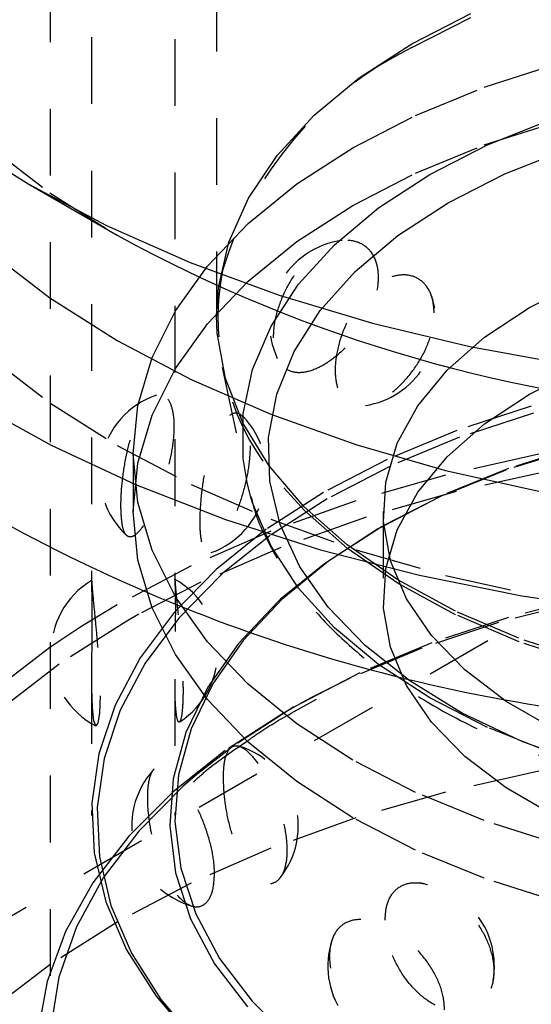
# Model space of a CAD drawing. Header units: inches. Extents: x 1907 to 2452, y -210 to -54.
# Tile 470 of 656: x 2005.688 to 2006.456, y -200.644 to -199.167. Entities that reach past the tile are written whole.
import ezdxf

# ---------------------------------------------------------------- set-up
doc = ezdxf.new("R2010")
doc.units = ezdxf.units.IN
doc.header["$LTSCALE"] = 0.5
doc.header["$MEASUREMENT"] = 0
doc.linetypes.add('HIDDEN', pattern=[0.225, 0.15, -0.075])
doc.layers.add('SID-M-H', color=4, linetype='HIDDEN')
doc.layers.add('SID-M-S', color=105, linetype='Continuous')

msp = doc.modelspace()

# ---------------------------------------------------------------- linework, layer by layer
at = {"layer": 'SID-M-H'}
for p, q in [((2005.98314, -194.71495), (2005.98314, -199.61138)), ((2005.73314, -196.30087), (2005.73314, -200.70815)), ((2005.79564, -196.59355), (2005.79564, -200.00932)), ((2005.92064, -196.59646), (2005.92064, -200.00769)), ((1999.02876, -204.3477), (2008.57413, -198.83728)), ((2006.27603, -199.20318), (2006.36463, -199.15776)), ((2006.27645, -199.209), (2006.365, -199.16362)), ((2006.19736, -199.25432), (2006.27603, -199.20318)), ((2006.3846, -199.26843), (2006.49502, -199.2332)), ((2006.12972, -199.31048), (2006.19736, -199.25432)), ((2006.28171, -199.31057), (2006.3846, -199.26843)), ((2006.07407, -199.37086), (2006.12972, -199.31048)), ((2006.18764, -199.3591), (2006.28171, -199.31057)), ((2006.39007, -199.35476), (2006.48564, -199.31668)), ((2006.3846, -199.35498), (2006.49502, -199.31975)), ((2005.64252, -199.3574), (2005.73297, -199.42655)), ((2006.10358, -199.41341), (2006.18764, -199.3591)), ((2006.28171, -199.39712), (2006.3846, -199.35498)), ((2006.30315, -199.39921), (2006.39007, -199.35476)), ((2006.4157, -199.39817), (2006.50944, -199.3611)), ((2006.03117, -199.43462), (2006.07407, -199.37086)), ((2006.18764, -199.44565), (2006.28171, -199.39712)), ((2006.22614, -199.44939), (2006.30315, -199.39921)), ((2006.33056, -199.44161), (2006.4157, -199.39817)), ((2006.03057, -199.4728), (2006.10358, -199.41341)), ((2005.73297, -199.42655), (2005.8339, -199.49047)), ((2006.00164, -199.50086), (2006.03117, -199.43462)), ((2006.10358, -199.49996), (2006.18764, -199.44565)), ((2006.16017, -199.50456), (2006.22614, -199.44939)), ((2006.25531, -199.49076), (2006.33056, -199.44161)), ((2005.96955, -199.53654), (2006.03057, -199.4728)), ((2006.1911, -199.54487), (2006.25531, -199.49076)), ((2005.98588, -199.56865), (2006.00164, -199.50086)), ((2006.03057, -199.55936), (2006.10358, -199.49996)), ((2006.10621, -199.56392), (2006.16017, -199.50456)), ((2005.92127, -199.60383), (2005.96955, -199.53654)), ((2006.13889, -199.60313), (2006.1911, -199.54487)), ((2005.96955, -199.6231), (2006.03057, -199.55936)), ((2005.98314, -199.61138), (2005.98588, -199.56865)), ((2006.06503, -199.62661), (2006.10621, -199.56392)), ((2006.45281, -199.59873), (2006.52996, -199.55989)), ((2006.38553, -199.64327), (2006.45281, -199.59873)), ((2005.88634, -199.67381), (2005.92127, -199.60383)), ((2005.98413, -199.63704), (2005.98314, -199.61138)), ((2006.09948, -199.66466), (2006.13889, -199.60313)), ((2005.92127, -199.69038), (2005.96955, -199.6231)), ((2006.03724, -199.6917), (2006.06503, -199.62661)), ((2005.99639, -199.70507), (2005.98413, -199.63704)), ((2006.32939, -199.69268), (2006.38553, -199.64327)), ((2005.64252, -199.67258), (2005.73297, -199.74173)), ((2006.07347, -199.72851), (2006.09948, -199.66466)), ((2005.86521, -199.74561), (2005.88634, -199.67381)), ((2005.88634, -199.76037), (2005.92127, -199.69038)), ((2005.99153, -199.68889), (2006.02898, -199.86097)), ((2006.02324, -199.75825), (2006.03724, -199.6917)), ((2006.28543, -199.74605), (2006.32939, -199.69268)), ((2006.45281, -199.72856), (2006.52996, -199.68972)), ((2006.02251, -199.77178), (2005.99639, -199.70507)), ((2006.57363, -199.71734), (2006.45552, -199.74667)), ((2006.06124, -199.79372), (2006.07347, -199.72851)), ((2006.38553, -199.7731), (2006.45281, -199.72856)), ((2005.73297, -199.74173), (2005.83409, -199.80577)), ((2005.85814, -199.81833), (2005.86521, -199.74561)), ((2006.25446, -199.80237), (2006.28543, -199.74605)), ((2006.45552, -199.74667), (2006.34359, -199.7832)), ((2005.86521, -199.83217), (2005.88634, -199.76037)), ((2006.02324, -199.82528), (2006.02324, -199.75825)), ((2006.45902, -199.75717), (2006.34783, -199.79346)), ((2006.06212, -199.83625), (2006.02251, -199.77178)), ((2006.32939, -199.82251), (2006.38553, -199.7731)), ((2006.34359, -199.7832), (2006.23916, -199.8265)), ((2005.83409, -199.80577), (2005.94501, -199.86414)), ((2006.06299, -199.85931), (2006.06124, -199.79372)), ((2006.23707, -199.86061), (2006.25446, -199.80237)), ((2006.34783, -199.79346), (2006.24409, -199.83648)), ((2005.85814, -199.81833), (2005.85814, -199.90488)), ((2005.86521, -199.89105), (2005.85814, -199.81833)), ((2006.46673, -199.81869), (2006.32677, -199.84999)), ((2006.52463, -199.80889), (2006.41737, -199.84271)), ((2006.528, -199.80657), (2006.42153, -199.84013)), ((2005.85814, -199.90488), (2005.86521, -199.83217)), ((2006.02898, -199.86097), (2006.02324, -199.82528)), ((2006.23916, -199.8265), (2006.14345, -199.87607)), ((2006.28543, -199.87588), (2006.32939, -199.82251)), ((2006.11465, -199.89755), (2006.06212, -199.83625)), ((2006.24409, -199.83648), (2006.14902, -199.88572)), ((2006.32677, -199.84999), (2006.19241, -199.88861)), ((2006.41737, -199.84271), (2006.31748, -199.88336)), ((2006.42153, -199.84013), (2006.32238, -199.88049)), ((2006.48359, -199.84396), (2006.34295, -199.87483)), ((2005.94501, -199.86414), (2006.06479, -199.91636)), ((2006.03413, -199.88152), (2006.02898, -199.86097)), ((2006.07869, -199.92428), (2006.06299, -199.85931)), ((2006.23358, -199.91967), (2006.23707, -199.86061)), ((2006.14345, -199.87607), (2006.05758, -199.93132)), ((2006.11517, -199.90296), (2006.08422, -199.8691)), ((2006.34295, -199.87483), (2006.20795, -199.91317)), ((2006.25446, -199.9322), (2006.28543, -199.87588)), ((2005.88634, -199.96285), (2005.86521, -199.89105)), ((2006.03724, -199.89183), (2006.03413, -199.88152)), ((2006.06503, -199.95692), (2006.03724, -199.89183)), ((2006.14902, -199.88572), (2006.06372, -199.9406)), ((2006.19241, -199.88861), (2006.06479, -199.93423)), ((2006.31748, -199.88336), (2006.22627, -199.93031)), ((2006.32238, -199.88049), (2006.23184, -199.9271)), ((2005.86521, -199.9776), (2005.85814, -199.90488)), ((2006.17938, -199.95484), (2006.11465, -199.89755)), ((2006.17986, -199.96022), (2006.11517, -199.90296)), ((2006.23314, -199.90488), (2006.23314, -200.03471)), ((2006.06479, -199.91636), (2006.19241, -199.96197)), ((2006.20795, -199.91317), (2006.07975, -199.95864)), ((2006.24404, -199.97845), (2006.23358, -199.91967)), ((2006.06479, -199.93423), (2005.94501, -199.98644)), ((2006.05758, -199.93132), (2005.98257, -199.99161)), ((2006.1081, -199.98764), (2006.07869, -199.92428)), ((2006.22627, -199.93031), (2006.14493, -199.98297)), ((2006.23184, -199.9271), (2006.15109, -199.97937)), ((2006.23707, -199.99044), (2006.25446, -199.9322)), ((2006.06372, -199.9406), (2005.99319, -199.99692)), ((2005.92127, -200.03283), (2005.88634, -199.96285)), ((2006.07975, -199.95864), (2005.95949, -200.01084)), ((2006.10621, -200.01961), (2006.06503, -199.95692)), ((2006.25539, -200.00731), (2006.17938, -199.95484)), ((2006.25582, -200.01266), (2006.17986, -199.96022)), ((2006.19241, -199.96197), (2006.32677, -200.00059)), ((2005.88634, -200.0494), (2005.86521, -199.9776)), ((2006.14493, -199.98297), (2006.07919, -200.03633)), ((2006.15109, -199.97937), (2006.08119, -200.03661)), ((2006.26828, -200.03586), (2006.24404, -199.97845)), ((2005.94501, -199.98644), (2005.83409, -200.04482)), ((2005.98257, -199.99161), (2005.91929, -200.05623)), ((2005.99319, -199.99692), (2005.98921, -200.00049)), ((2006.15077, -200.04843), (2006.1081, -199.98764)), ((2006.23358, -200.0495), (2006.23707, -199.99044)), ((2005.79608, -200.01626), (2005.79567, -200.0083)), ((2005.95949, -200.01084), (2005.86658, -200.05889)), ((2005.98921, -200.00049), (2005.92634, -200.06468)), ((2006.34161, -200.05422), (2006.25539, -200.00731)), ((2006.342, -200.05954), (2006.25582, -200.01266)), ((2006.32677, -200.00059), (2006.46673, -200.0319)), ((2005.79654, -200.03491), (2005.79608, -200.01626)), ((2006.16017, -200.07897), (2006.10621, -200.01961)), ((2005.79663, -200.06263), (2005.79654, -200.03491)), ((2005.96955, -200.10012), (2005.92127, -200.03283)), ((2006.07451, -200.04063), (2006.01594, -200.10255)), ((2006.08119, -200.03661), (2006.02306, -200.09807)), ((2006.07919, -200.03633), (2006.07451, -200.04063)), ((2006.30583, -200.09083), (2006.26828, -200.03586)), ((2006.52801, -200.04002), (2006.40657, -200.07124)), ((2006.54347, -200.03265), (2006.42159, -200.06346)), ((2005.83409, -200.04482), (2005.77959, -200.07785)), ((2005.91929, -200.05623), (2005.86848, -200.12441)), ((2005.92127, -200.11938), (2005.88634, -200.0494)), ((2006.20606, -200.10574), (2006.15077, -200.04843)), ((2006.24404, -200.10828), (2006.23358, -200.0495)), ((2006.43684, -200.09491), (2006.34161, -200.05422)), ((2005.84823, -200.06931), (2005.74694, -200.13354)), ((2005.79626, -200.09699), (2005.79663, -200.06263)), ((2005.86658, -200.05889), (2005.84823, -200.06931)), ((2005.92634, -200.06468), (2005.87587, -200.13241)), ((2006.40657, -200.07124), (2006.29145, -200.10961)), ((2006.42159, -200.06346), (2006.30607, -200.10157)), ((2006.43717, -200.10021), (2006.342, -200.05954)), ((2005.77959, -200.07785), (2005.73297, -200.10885)), ((2006.22614, -200.13414), (2006.16017, -200.07897)), ((2005.79575, -200.13432), (2005.79626, -200.09699)), ((2006.03057, -200.16386), (2005.96955, -200.10012)), ((2006.02306, -200.09807), (2005.97743, -200.16296)), ((2006.356, -200.14234), (2006.30583, -200.09083)), ((2006.53974, -200.12882), (2006.43684, -200.09491)), ((2006.54001, -200.13409), (2006.43717, -200.10021)), ((2005.73297, -200.10885), (2005.64252, -200.178)), ((2006.01594, -200.10255), (2005.96998, -200.16793)), ((2006.29145, -200.10961), (2006.1839, -200.15471)), ((2006.30607, -200.10157), (2006.19821, -200.14655)), ((2006.27313, -200.15869), (2006.20606, -200.10574)), ((2006.26828, -200.16569), (2006.24404, -200.10828)), ((2005.86848, -200.12441), (2005.83074, -200.19537)), ((2005.96955, -200.18667), (2005.92127, -200.11938)), ((2005.74694, -200.13354), (2005.65652, -200.20297)), ((2005.79573, -200.16997), (2005.79575, -200.13432)), ((2005.87587, -200.13241), (2005.83838, -200.2029)), ((2006.30315, -200.18432), (2006.22614, -200.13414)), ((2006.41785, -200.18943), (2006.356, -200.14234)), ((2005.79564, -200.15315), (2005.79564, -200.36082)), ((2005.92064, -200.15607), (2005.92064, -200.36082)), ((2006.19821, -200.14655), (2006.09925, -200.1979)), ((2006.1839, -200.15471), (2006.12473, -200.18416)), ((2006.35097, -200.20648), (2006.27313, -200.15869)), ((2005.79676, -200.19927), (2005.79573, -200.16997)), ((2005.96998, -200.16793), (2005.93723, -200.2359)), ((2005.97743, -200.16296), (2005.94492, -200.23043)), ((2006.10358, -200.22325), (2006.03057, -200.16386)), ((2006.30583, -200.22066), (2006.26828, -200.16569)), ((2005.80828, -200.18122), (2005.80742, -200.2065)), ((2006.03057, -200.25041), (2005.96955, -200.18667)), ((2006.12473, -200.18416), (2006.08511, -200.20606)), ((2006.09511, -200.20705), (2006.13335, -200.1861)), ((2006.39007, -200.22877), (2006.30315, -200.18432)), ((2006.49024, -200.23122), (2006.41785, -200.18943)), ((2005.79899, -200.21869), (2005.79676, -200.19927)), ((2005.83074, -200.19537), (2005.80651, -200.26827)), ((2005.83838, -200.2029), (2005.81431, -200.27531)), ((2006.09925, -200.1979), (2006.01031, -200.25502)), ((2005.80203, -200.22636), (2005.79899, -200.21869)), ((2005.80742, -200.2065), (2005.80511, -200.22205)), ((2006.08511, -200.20606), (2005.99616, -200.26309)), ((2006.43838, -200.24838), (2006.35097, -200.20648)), ((2005.80511, -200.22205), (2005.80203, -200.22636)), ((2005.94492, -200.23043), (2005.92594, -200.29961)), ((2006.18764, -200.27756), (2006.10358, -200.22325)), ((2006.356, -200.27217), (2006.30583, -200.22066)), ((2006.48564, -200.26685), (2006.39007, -200.22877)), ((2005.93723, -200.2359), (2005.91811, -200.30558)), ((2006.53406, -200.28377), (2006.43838, -200.24838)), ((2005.99616, -200.26309), (2005.91803, -200.32518)), ((2006.01031, -200.25502), (2005.951, -200.30109)), ((2006.10358, -200.30981), (2006.03057, -200.25041)), ((2005.80651, -200.26827), (2005.79607, -200.34225)), ((2005.81431, -200.27531), (2005.80394, -200.3488)), ((2006.28171, -200.32609), (2006.18764, -200.27756)), ((2006.41785, -200.31926), (2006.356, -200.27217)), ((2005.91811, -200.30558), (2005.91287, -200.37607)), ((2005.92594, -200.29961), (2005.92075, -200.36957)), ((2005.951, -200.30109), (2005.93239, -200.31728)), ((2006.46673, -200.29432), (2006.32677, -200.32562)), ((2005.93239, -200.31728), (2005.86637, -200.38397)), ((2006.18764, -200.36411), (2006.10358, -200.30981)), ((2006.49024, -200.36105), (2006.41785, -200.31926)), ((2005.91803, -200.32518), (2005.85156, -200.39164)), ((2006.32677, -200.32562), (2006.19241, -200.36425)), ((2006.3846, -200.36823), (2006.28171, -200.32609)), ((2005.79607, -200.34225), (2005.79956, -200.41645)), ((2005.80394, -200.3488), (2005.8074, -200.42251)), ((2006.19241, -200.36425), (2006.06479, -200.40986)), ((2006.28171, -200.41264), (2006.18764, -200.36411)), ((2005.91287, -200.37607), (2005.92159, -200.44644)), ((2005.92075, -200.36957), (2005.9294, -200.43943)), ((2006.49502, -200.40346), (2006.3846, -200.36823)), ((2005.85156, -200.39164), (2005.79749, -200.46174)), ((2005.86637, -200.38397), (2005.81301, -200.45434)), ((2006.06479, -200.40986), (2005.94501, -200.46208)), ((2005.79956, -200.41645), (2005.81691, -200.49)), ((2005.8074, -200.42251), (2005.82465, -200.49557)), ((2006.3846, -200.45479), (2006.28171, -200.41264)), ((2005.9294, -200.43943), (2005.95179, -200.50826)), ((2005.81301, -200.45434), (2005.77291, -200.52758)), ((2005.92159, -200.44644), (2005.94415, -200.51578)), ((2006.49502, -200.49002), (2006.3846, -200.45479)), ((2005.79749, -200.46174), (2005.75641, -200.53473)), ((2005.94501, -200.46208), (2005.83409, -200.52045)), ((2005.81691, -200.49), (2005.84794, -200.56203)), ((2005.82465, -200.49557), (2005.85547, -200.56713)), ((2005.95179, -200.50826), (2005.98763, -200.57517)), ((2005.83409, -200.52045), (2005.73297, -200.58449)), ((2005.77291, -200.52758), (2005.74652, -200.60286)), ((2005.94415, -200.51578), (2005.98025, -200.58318)), ((2005.75641, -200.53473), (2005.72877, -200.60979)), ((2005.84794, -200.56203), (2005.89229, -200.63171)), ((2005.85547, -200.56713), (2005.89952, -200.63634)), ((2005.73297, -200.58449), (2005.64252, -200.65364)), ((2005.98025, -200.58318), (2006.02943, -200.64777)), ((2005.98763, -200.57517), (2006.03644, -200.63928)), ((2005.74652, -200.60286), (2005.73413, -200.67934)), ((2005.72877, -200.60979), (2005.71488, -200.68611)), ((2005.89229, -200.63171), (2005.94941, -200.69821)), ((2005.89952, -200.63634), (2005.95627, -200.7024)), ((2006.03644, -200.63928), (2006.0976, -200.69976))]:
    msp.add_line(p, q, dxfattribs=at)
for centre, radius, start, end in [((2006.51461, -199.69994), 0.54565, 115.87764, 163.32187), ((2006.18764, -199.62223), 0.125, 97.24802, 204.99822), ((2006.36232, -199.61433), 0.37716, 169.15177, 222.49329), ((2006.18764, -199.62223), 0.125, 278.67042, 18.55956), ((2005.93286, -199.84871), 0.125, 108.72291, 227.26141), ((2005.93286, -199.84871), 0.125, 289.72798, 43.91347), ((2005.85968, -200.11545), 0.125, 121.04446, 242.52599), ((2005.85968, -200.11545), 0.125, 303.1443, 60.54791), ((2005.98076, -200.3763), 0.125, 321.39062, 73.0205), ((2005.98076, -200.3763), 0.125, 137.4865, 254.04054), ((2006.27515, -200.58617), 0.125, 349.93843, 84.40818), ((2006.27515, -200.58617), 0.125, 162.44319, 265.32453)]:
    msp.add_arc(centre, radius, start, end, dxfattribs=at)
for points, knots in [([(2006.06857, -199.64419), (2006.06933, -199.65342), (2006.07084, -199.67188), (2006.08273, -199.68973), (2006.10069, -199.698), (2006.12419, -199.69535), (2006.151, -199.68195), (2006.17813, -199.65896), (2006.2019, -199.62894), (2006.21888, -199.59547), (2006.22681, -199.56251), (2006.22503, -199.53362), (2006.21416, -199.5116), (2006.19563, -199.49863), (2006.17151, -199.49639), (2006.14453, -199.50581), (2006.11794, -199.52635), (2006.09491, -199.55576), (2006.07816, -199.59), (2006.06972, -199.62085), (2006.06889, -199.6377), (2006.06857, -199.64419)], [0, 0, 0, 0, 0.0520028, 0.1039827, 0.1564753, 0.2102848, 0.2652762, 0.3208623, 0.3762398, 0.4306423, 0.4836601, 0.5355284, 0.5870576, 0.6391963, 0.6925647, 0.7472181, 0.8026932, 0.8582301, 0.9130199, 0.9664974, 1, 1, 1, 1]), ([(2006.30982, -199.60697), (2006.30888, -199.61754), (2006.30701, -199.63867), (2006.29251, -199.67255), (2006.27167, -199.70316), (2006.24684, -199.72738), (2006.22167, -199.74273), (2006.19874, -199.74814), (2006.17995, -199.74321), (2006.16674, -199.72805), (2006.16036, -199.70356), (2006.16165, -199.67198), (2006.17084, -199.63699), (2006.18721, -199.60327), (2006.20899, -199.57536), (2006.23366, -199.55654), (2006.25851, -199.54838), (2006.28104, -199.55117), (2006.29865, -199.56456), (2006.30838, -199.58449), (2006.3094, -199.60049), (2006.30982, -199.60697)], [0, 0, 0, 0, 0.0554579, 0.1109395, 0.1658403, 0.2192081, 0.2711117, 0.3223399, 0.3739729, 0.4268563, 0.4812619, 0.5368274, 0.5927419, 0.6480375, 0.7019377, 0.7542614, 0.8055938, 0.8569812, 0.9093952, 0.9633154, 1, 1, 1, 1]), ([(2005.83956, -199.89674), (2005.83988, -199.90584), (2005.84051, -199.92403), (2005.84562, -199.9398), (2005.85369, -199.94487), (2005.86482, -199.93797), (2005.87825, -199.91963), (2005.89255, -199.89156), (2005.90563, -199.85702), (2005.91526, -199.82028), (2005.91984, -199.78579), (2005.9188, -199.75725), (2005.91256, -199.73733), (2005.90214, -199.72791), (2005.889, -199.73024), (2005.87494, -199.74469), (2005.8618, -199.77011), (2005.85105, -199.80367), (2005.84364, -199.84087), (2005.84004, -199.87319), (2005.83969, -199.89019), (2005.83956, -199.89674)], [0, 0, 0, 0, 0.0520028, 0.1039827, 0.1564753, 0.2102848, 0.2652762, 0.3208623, 0.3762398, 0.4306423, 0.4836601, 0.5355284, 0.5870576, 0.6391963, 0.6925647, 0.7472181, 0.8026932, 0.8582301, 0.9130199, 0.9664974, 1, 1, 1, 1]), ([(2006.03373, -199.80609), (2006.03318, -199.81684), (2006.03209, -199.83833), (2006.02376, -199.87502), (2006.01213, -199.90962), (2005.99882, -199.93851), (2005.986, -199.95852), (2005.97496, -199.9681), (2005.96642, -199.96652), (2005.96072, -199.95368), (2005.95806, -199.93031), (2005.95859, -199.8985), (2005.96246, -199.86191), (2005.96966, -199.82529), (2005.9798, -199.79349), (2005.99205, -199.77003), (2006.00491, -199.75763), (2006.01565, -199.75511), (2006.02034, -199.76082), (2006.02198, -199.76282)], [0, 0, 0, 0, 0.0626815, 0.1253899, 0.1874418, 0.247761, 0.3064252, 0.364326, 0.4226845, 0.4824563, 0.5439483, 0.6067515, 0.6699492, 0.7324473, 0.7933682, 0.8525073, 0.9105259, 0.9686068, 1, 1, 1, 1]), ([(2006.03522, -199.88294), (2006.03582, -199.88588), (2006.04082, -199.91054), (2006.06188, -199.95551), (2006.09874, -200.01676), (2006.14826, -200.0749), (2006.20842, -200.1294), (2006.27887, -200.17944), (2006.35852, -200.22434), (2006.44627, -200.26349), (2006.5409, -200.2964), (2006.64117, -200.32271), (2006.74577, -200.34211), (2006.85338, -200.35439), (2006.96262, -200.35941), (2007.07212, -200.35712), (2007.18048, -200.34755), (2007.28634, -200.3308), (2007.38835, -200.30706), (2007.48524, -200.27659), (2007.57578, -200.23971), (2007.65879, -200.1968), (2007.7332, -200.14831), (2007.79791, -200.09476), (2007.85211, -200.0368), (2007.89426, -199.97513), (2007.92243, -199.91838), (2007.931, -199.88176), (2007.93436, -199.86742)], [0, 0, 0, 0, 0.0052882, 0.0443334, 0.0837293, 0.1235635, 0.163772, 0.20422, 0.2447797, 0.2853578, 0.3259087, 0.3664218, 0.4068993, 0.4473492, 0.4877828, 0.5282123, 0.5686491, 0.6091033, 0.6495883, 0.6901167, 0.7307, 0.7713449, 0.8120485, 0.8527848, 0.8934687, 0.9339739, 0.9741371, 1, 1, 1, 1]), ([(2005.79572, -200.00932), (2005.79573, -200.00973), (2005.79574, -200.01073), (2005.79698, -200.0265), (2005.79953, -200.05287), (2005.80293, -200.08742), (2005.80614, -200.12512), (2005.80802, -200.15765), (2005.80821, -200.17467), (2005.80828, -200.18122)], [0, 0, 0, 0, 0.1127271, 0.2704594, 0.4305632, 0.5908454, 0.7489713, 0.9033099, 1, 1, 1, 1]), ([(2005.9218, -200.05282), (2005.92174, -200.06364), (2005.92162, -200.08529), (2005.9209, -200.12308), (2005.92048, -200.15916), (2005.921, -200.18962), (2005.92275, -200.21099), (2005.92551, -200.22158), (2005.9287, -200.22067), (2005.93148, -200.20818), (2005.933, -200.18495), (2005.93268, -200.15311), (2005.93056, -200.11631), (2005.92734, -200.07921), (2005.92411, -200.04653), (2005.92176, -200.02197), (2005.92063, -200.00771), (2005.92059, -200.00473), (2005.92116, -200.01344), (2005.92171, -200.03073), (2005.92177, -200.04646), (2005.9218, -200.05282)], [0, 0, 0, 0, 0.0554579, 0.1109395, 0.1658403, 0.2192081, 0.2711117, 0.3223399, 0.3739729, 0.4268563, 0.4812619, 0.5368274, 0.5927419, 0.6480375, 0.7019377, 0.7542614, 0.8055938, 0.8569812, 0.9093952, 0.9633154, 1, 1, 1, 1]), ([(2006.02854, -200.24955), (2006.03399, -200.24555), (2006.05444, -200.23055), (2006.0779, -200.217), (2006.09511, -200.20705)], [0, 0, 0, 0, 0.2665249, 1, 1, 1, 1]), ([(2005.94863, -200.31009), (2005.95485, -200.30442), (2005.97835, -200.28301), (2006.00728, -200.26372), (2006.02854, -200.24955)], [0, 0, 0, 0, 0.2647481, 1, 1, 1, 1]), ([(2005.99338, -200.30451), (2005.99382, -200.31528), (2005.99469, -200.33683), (2006.0017, -200.37385), (2006.01258, -200.40865), (2006.02683, -200.4373), (2006.04284, -200.45649), (2006.05893, -200.46477), (2006.07329, -200.4617), (2006.08408, -200.44755), (2006.08953, -200.42346), (2006.08841, -200.3918), (2006.08066, -200.35621), (2006.06759, -200.3211), (2006.05153, -200.29079), (2006.03501, -200.26855), (2006.01997, -200.25628), (2006.00759, -200.25482), (2005.99868, -200.26455), (2005.99405, -200.28234), (2005.99358, -200.29812), (2005.99338, -200.30451)], [0, 0, 0, 0, 0.0554579, 0.1109395, 0.1658403, 0.2192081, 0.2711117, 0.3223399, 0.3739729, 0.4268563, 0.4812619, 0.5368274, 0.5927419, 0.6480375, 0.7019377, 0.7542614, 0.8055938, 0.8569812, 0.9093952, 0.9633154, 1, 1, 1, 1]), ([(2005.98015, -200.44846), (2005.97951, -200.45764), (2005.97823, -200.476), (2005.96846, -200.49297), (2005.95451, -200.49955), (2005.93759, -200.49414), (2005.92, -200.47687), (2005.90388, -200.44927), (2005.89103, -200.41467), (2005.88253, -200.37764), (2005.87874, -200.34294), (2005.87958, -200.31445), (2005.88485, -200.29478), (2005.89433, -200.2856), (2005.90768, -200.28788), (2005.92409, -200.30173), (2005.94194, -200.32594), (2005.95888, -200.3579), (2005.97215, -200.3936), (2005.97918, -200.42504), (2005.97988, -200.44195), (2005.98015, -200.44846)], [0, 0, 0, 0, 0.0520028, 0.1039827, 0.1564753, 0.2102848, 0.2652762, 0.3208623, 0.3762398, 0.4306423, 0.4836601, 0.5355284, 0.5870576, 0.6391963, 0.6925647, 0.7472181, 0.8026932, 0.8582301, 0.9130199, 0.9664974, 1, 1, 1, 1]), ([(2006.2361, -200.51762), (2006.23696, -200.52824), (2006.23867, -200.54947), (2006.2522, -200.58397), (2006.2725, -200.61494), (2006.29802, -200.63871), (2006.32553, -200.65256), (2006.35215, -200.6556), (2006.37521, -200.64794), (2006.39214, -200.63039), (2006.40056, -200.6046), (2006.39884, -200.57328), (2006.3868, -200.54012), (2006.36614, -200.50916), (2006.34004, -200.48402), (2006.31221, -200.46722), (2006.28585, -200.46003), (2006.26327, -200.46286), (2006.24643, -200.47575), (2006.23742, -200.49521), (2006.23648, -200.51116), (2006.2361, -200.51762)], [0, 0, 0, 0, 0.0554579, 0.1109395, 0.1658403, 0.2192081, 0.2711117, 0.3223399, 0.3739729, 0.4268563, 0.4812619, 0.5368274, 0.5927419, 0.6480375, 0.7019377, 0.7542614, 0.8055938, 0.8569812, 0.9093952, 0.9633154, 1, 1, 1, 1]), ([(2006.32544, -200.65224), (2006.32444, -200.66162), (2006.32246, -200.68038), (2006.30716, -200.70042), (2006.28489, -200.71144), (2006.25715, -200.71152), (2006.22729, -200.70007), (2006.19884, -200.67794), (2006.17524, -200.64781), (2006.15908, -200.61381), (2006.15172, -200.58048), (2006.15337, -200.55168), (2006.16352, -200.53012), (2006.18136, -200.51759), (2006.20564, -200.51525), (2006.23434, -200.52356), (2006.26437, -200.5419), (2006.29194, -200.5684), (2006.31298, -200.59989), (2006.32394, -200.62912), (2006.32502, -200.64581), (2006.32544, -200.65224)], [0, 0, 0, 0, 0.0520028, 0.1039827, 0.1564753, 0.2102848, 0.2652762, 0.3208623, 0.3762398, 0.4306423, 0.4836601, 0.5355284, 0.5870576, 0.6391963, 0.6925647, 0.7472181, 0.8026932, 0.8582301, 0.9130199, 0.9664974, 1, 1, 1, 1])]:
    msp.add_open_spline(points, degree=3, knots=knots, dxfattribs=at)
at = {"layer": 'SID-M-S'}
for p, q in [((2005.59468, -199.34672), (2005.70151, -199.41402)), ((2005.7013, -199.4139), (2005.8339, -199.49047)), ((2005.70151, -199.41402), (2005.81809, -199.47569)), ((2005.81809, -199.47569), (2005.94353, -199.53125)), ((2005.64252, -199.51499), (2005.73297, -199.58414)), ((2005.94353, -199.53125), (2006.07689, -199.5803)), ((2005.73297, -199.58414), (2005.83409, -199.64817)), ((2006.07689, -199.5803), (2006.21714, -199.62245)), ((2006.21714, -199.62245), (2006.36323, -199.65738)), ((2005.83409, -199.64817), (2005.94501, -199.70655)), ((2006.36323, -199.65738), (2006.51403, -199.68483)), ((2005.94501, -199.70655), (2006.06479, -199.75877)), ((2005.61718, -199.74017), (2005.73471, -199.80516)), ((2006.06479, -199.75877), (2006.19241, -199.80438)), ((2005.73471, -199.80516), (2005.86149, -199.86408)), ((2006.19241, -199.80438), (2006.32677, -199.843)), ((2006.32677, -199.843), (2006.46673, -199.8743)), ((2005.86149, -199.86408), (2005.99657, -199.91649)), ((2005.99657, -199.91649), (2006.13895, -199.962)), ((2006.13895, -199.962), (2006.28759, -200.00027)), ((2006.28759, -200.00027), (2006.44137, -200.03103)), ((2006.44137, -200.03103), (2006.59917, -200.05405))]:
    msp.add_line(p, q, dxfattribs=at)
for centre, radius, start, end in [((2006.88882, -197.56214), 2.19803, 241.31854, 266.55873), ((2006.85563, -197.74581), 2.48052, 238.15598, 265.78083)]:
    msp.add_arc(centre, radius, start, end, dxfattribs=at)

doc.saveas('drawing.dxf')
